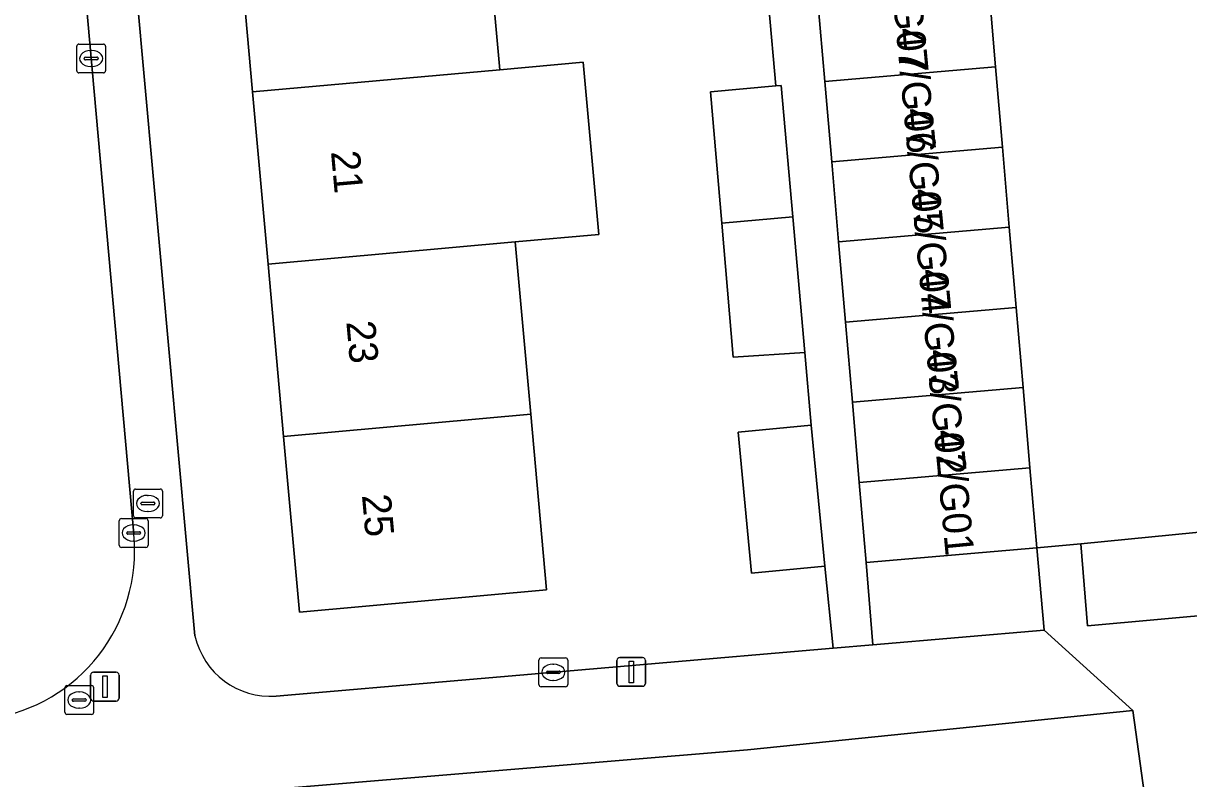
# Model space of a CAD drawing. Extents: x 160554 to 161248, y 385329 to 386506.
# Drawn here: x 161093.62 to 161134.07, y 385521.08 to 385547.3 of the extents above; entities that cross this region are included whole.
import ezdxf

# ---------------------------------------------------------------- set-up
doc = ezdxf.new("R2010")
doc.units = 0
for name, color, linetype in [('IMGEO_Brandkraan', 7, 'Continuous'), ('IMGEO_Erf', 7, 'Continuous'), ('IMGEO_Groenvoorziening', 7, 'Continuous'), ('IMGEO_Kolk', 7, 'Continuous'), ('IMGEO_Lichtmast', 7, 'Continuous'), ('IMGEO_Pand', 7, 'Continuous'), ('IMGEO_Pand_nummerreeks', 7, 'Continuous'), ('IMGEO_Parkeervlak_open', 7, 'Continuous'), ('IMGEO_Rijbaan_lokaal_open', 7, 'Continuous'), ('IMGEO_Rioolput', 7, 'Continuous'), ('IMGEO_Voetpad_open', 7, 'Continuous')]:
    doc.layers.add(name, color=color, linetype=linetype)

msp = doc.modelspace()

# ---------------------------------------------------------------- linework, layer by layer
at = {"layer": 'IMGEO_Brandkraan'}
for p, q in [((161097.517, 385531.135), (161098.369, 385531.135)), ((161097.442, 385530.209), (161097.442, 385531.061)), ((161097.744, 385530.678), (161098.142, 385530.678)), ((161097.93, 385530.915), (161097.955, 385530.915)), ((161098.443, 385531.061), (161098.443, 385530.209)), ((161097.701, 385530.629), (161097.701, 385530.641)), ((161098.139, 385530.592), (161097.741, 385530.592)), ((161097.953, 385530.355), (161097.928, 385530.355)), ((161098.185, 385530.641), (161098.185, 385530.629)), ((161098.369, 385530.135), (161097.517, 385530.135))]:
    msp.add_line(p, q, dxfattribs=at)
for points in [[(161097.517, 385531.135), (161098.369, 385531.135)], [(161097.442, 385530.209), (161097.442, 385531.061)], [(161098.443, 385531.061), (161098.443, 385530.209)], [(161098.369, 385530.135), (161097.517, 385530.135)]]:
    msp.add_lwpolyline(points, dxfattribs=at)
for centre, radius, start, end in [((161097.519, 385531.059), 0.0765, 91.552, 178.448), ((161097.519, 385531.059), 0.0765, 91.552, 178.448), ((161098.367, 385531.059), 0.0765, 1.552, 88.448), ((161098.367, 385531.059), 0.0765, 1.552, 88.448), ((161097.741, 385530.638), 0.0403, 85.8775, 175.7526), ((161098.146, 385530.64), 0.0386, 1.7309, 96.639), ((161097.738, 385530.628), 0.0366, 178.938, 274.7102), ((161098.142, 385530.635), 0.043, 264.8664, 352.4533), ((161097.519, 385530.211), 0.0765, 181.552, 268.448), ((161097.519, 385530.211), 0.0765, 181.552, 268.448), ((161098.367, 385530.211), 0.0765, 271.552, 358.448), ((161098.367, 385530.211), 0.0765, 271.552, 358.448)]:
    msp.add_arc(centre, radius, start, end, dxfattribs=at)
for centre, major_axis, ratio, start_param, end_param in [((161097.929, 385530.635), (-0.387, 0.002), 0.722429, 4.712389, 7.853982), ((161097.954, 385530.635), (-0.39, 0.002), 0.717154, 1.570796, 4.712389)]:
    msp.add_ellipse(centre, major_axis=major_axis, ratio=ratio, start_param=start_param, end_param=end_param, dxfattribs=at)
at = {"layer": 'IMGEO_Erf'}
for points in [[(161096.096, 385564.364), (161099.576, 385526.035)], [(161102.391, 385523.95), (161121.73, 385525.612), (161121.438, 385528.456), (161118.897, 385528.212), (161118.427, 385533.11), (161120.968, 385533.354), (161120.745, 385535.867), (161118.256, 385535.713), (161117.861, 385540.356), (161117.474, 385544.913), (161119.733, 385545.125), (161119.499, 385547.855)], [(161133.129, 385516.169), (161132.125, 385523.449), (161118.748, 385522.087), (161098.852, 385520.428), (161099.614, 385512.321), (161096.798, 385512.189), (161096.834, 385511.893), (161098.073, 385511.953), (161098.284, 385508.638), (161098.064, 385508.211)]]:
    msp.add_lwpolyline(points, dxfattribs=at)
msp.add_lwpolyline([(161110.154, 385545.687), (161113.05, 385545.948), (161113.59, 385539.971), (161110.693, 385539.71), (161111.232, 385533.733), (161111.782, 385527.636), (161103.204, 385526.863), (161102.654, 385532.959), (161102.115, 385538.936), (161101.577, 385544.913), (161101.038, 385550.89), (161100.499, 385556.867), (161099.949, 385562.964), (161108.527, 385563.737), (161109.077, 385557.641), (161109.616, 385551.664)], close=True, dxfattribs=at)
msp.add_arc((161102.195, 385526.628), 2.685, 192.7584, 274.1888, dxfattribs=at)
at = {"layer": 'IMGEO_Groenvoorziening'}
for points in [[(161135.137, 385529.71), (161130.319, 385529.237), (161130.558, 385526.389), (161135.418, 385526.832)], [(161128.796, 385529.094), (161122.871, 385528.586), (161123.108, 385525.73), (161129.051, 385526.24)]]:
    msp.add_lwpolyline(points, close=True, dxfattribs=at)
at = {"layer": 'IMGEO_Kolk'}
for p, q in [((161095.472, 385545.649), (161095.472, 385546.501)), ((161095.547, 385546.575), (161096.399, 385546.575)), ((161096.473, 385546.501), (161096.473, 385545.649)), ((161095.731, 385546.069), (161095.731, 385546.081)), ((161096.169, 385546.032), (161095.771, 385546.032)), ((161095.774, 385546.118), (161096.172, 385546.118)), ((161095.96, 385546.355), (161095.985, 385546.355)), ((161096.215, 385546.081), (161096.215, 385546.069)), ((161095.983, 385545.795), (161095.958, 385545.795)), ((161096.399, 385545.575), (161095.547, 385545.575)), ((161096.947, 385529.184), (161096.947, 385530.036)), ((161097.022, 385530.11), (161097.874, 385530.11)), ((161097.435, 385529.89), (161097.46, 385529.89)), ((161097.948, 385530.036), (161097.948, 385529.184)), ((161097.206, 385529.604), (161097.206, 385529.616)), ((161097.644, 385529.567), (161097.246, 385529.567)), ((161097.249, 385529.653), (161097.647, 385529.653)), ((161097.69, 385529.616), (161097.69, 385529.604)), ((161097.874, 385529.11), (161097.022, 385529.11)), ((161097.458, 385529.33), (161097.433, 385529.33)), ((161111.513, 385524.349), (161111.513, 385525.201)), ((161111.588, 385525.275), (161112.44, 385525.275)), ((161112.001, 385525.055), (161112.026, 385525.055)), ((161112.514, 385525.201), (161112.514, 385524.349)), ((161111.772, 385524.769), (161111.772, 385524.781)), ((161112.21, 385524.732), (161111.812, 385524.732)), ((161111.815, 385524.818), (161112.213, 385524.818)), ((161112.256, 385524.781), (161112.256, 385524.769)), ((161112.44, 385524.275), (161111.588, 385524.275)), ((161112.024, 385524.495), (161111.999, 385524.495))]:
    msp.add_line(p, q, dxfattribs=at)
for points in [[(161095.472, 385545.649), (161095.472, 385546.501)], [(161095.547, 385546.575), (161096.399, 385546.575)], [(161096.473, 385546.501), (161096.473, 385545.649)], [(161096.399, 385545.575), (161095.547, 385545.575)], [(161096.947, 385529.184), (161096.947, 385530.036)], [(161097.022, 385530.11), (161097.874, 385530.11)], [(161097.948, 385530.036), (161097.948, 385529.184)], [(161097.874, 385529.11), (161097.022, 385529.11)], [(161111.513, 385524.349), (161111.513, 385525.201)], [(161111.588, 385525.275), (161112.44, 385525.275)], [(161112.514, 385525.201), (161112.514, 385524.349)], [(161112.44, 385524.275), (161111.588, 385524.275)]]:
    msp.add_lwpolyline(points, dxfattribs=at)
for centre, radius, start, end in [((161095.549, 385546.499), 0.0765, 91.552, 178.448), ((161095.549, 385546.499), 0.0765, 91.552, 178.448), ((161096.397, 385546.499), 0.0765, 1.552, 88.448), ((161096.397, 385546.499), 0.0765, 1.552, 88.448), ((161095.771, 385546.078), 0.0403, 85.8775, 175.7526), ((161095.768, 385546.068), 0.0366, 178.938, 274.7102), ((161096.172, 385546.075), 0.043, 264.8664, 352.4533), ((161096.176, 385546.08), 0.0386, 1.7309, 96.639), ((161095.549, 385545.651), 0.0765, 181.552, 268.448), ((161095.549, 385545.651), 0.0765, 181.552, 268.448), ((161096.397, 385545.651), 0.0765, 271.552, 358.448), ((161096.397, 385545.651), 0.0765, 271.552, 358.448), ((161097.024, 385530.034), 0.0765, 91.552, 178.448), ((161097.024, 385530.034), 0.0765, 91.552, 178.448), ((161097.872, 385530.034), 0.0765, 1.552, 88.448), ((161097.872, 385530.034), 0.0765, 1.552, 88.448), ((161097.246, 385529.613), 0.0403, 85.8775, 175.7526), ((161097.243, 385529.603), 0.0366, 178.938, 274.7102), ((161097.647, 385529.61), 0.043, 264.8664, 352.4533), ((161097.651, 385529.615), 0.0386, 1.7309, 96.639), ((161097.024, 385529.186), 0.0765, 181.552, 268.448), ((161097.024, 385529.186), 0.0765, 181.552, 268.448), ((161097.872, 385529.186), 0.0765, 271.552, 358.448), ((161097.872, 385529.186), 0.0765, 271.552, 358.448), ((161111.59, 385525.199), 0.0765, 91.552, 178.448), ((161111.59, 385525.199), 0.0765, 91.552, 178.448), ((161112.438, 385525.199), 0.0765, 1.552, 88.448), ((161112.438, 385525.199), 0.0765, 1.552, 88.448), ((161111.812, 385524.778), 0.0403, 85.8775, 175.7526), ((161111.809, 385524.768), 0.0366, 178.938, 274.7102), ((161112.213, 385524.775), 0.043, 264.8664, 352.4533), ((161112.217, 385524.78), 0.0386, 1.7309, 96.639), ((161111.59, 385524.351), 0.0765, 181.552, 268.448), ((161111.59, 385524.351), 0.0765, 181.552, 268.448), ((161112.438, 385524.351), 0.0765, 271.552, 358.448), ((161112.438, 385524.351), 0.0765, 271.552, 358.448)]:
    msp.add_arc(centre, radius, start, end, dxfattribs=at)
for centre, major_axis, ratio, start_param, end_param in [((161095.959, 385546.075), (-0.387, 0.002), 0.722429, 4.712389, 7.853982), ((161095.984, 385546.075), (-0.39, 0.002), 0.717154, 1.570796, 4.712389), ((161097.434, 385529.61), (-0.387, 0.002), 0.722429, 4.712389, 7.853982), ((161097.459, 385529.61), (-0.39, 0.002), 0.717154, 1.570796, 4.712389), ((161112, 385524.775), (-0.387, 0.002), 0.722429, 4.712389, 7.853982), ((161112.025, 385524.775), (-0.39, 0.002), 0.717154, 1.570796, 4.712389)]:
    msp.add_ellipse(centre, major_axis=major_axis, ratio=ratio, start_param=start_param, end_param=end_param, dxfattribs=at)
at = {"layer": 'IMGEO_Lichtmast'}
for p, q in [((161114.222, 385524.389), (161114.222, 385525.189)), ((161114.222, 385525.189), (161114.222, 385524.389)), ((161114.322, 385525.289), (161115.112, 385525.289)), ((161115.112, 385525.289), (161114.322, 385525.289)), ((161115.212, 385525.189), (161115.212, 385524.389)), ((161115.212, 385524.389), (161115.212, 385525.189)), ((161095.953, 385523.878), (161095.953, 385524.678)), ((161095.953, 385524.678), (161095.953, 385523.878)), ((161096.053, 385524.778), (161096.843, 385524.778)), ((161096.843, 385524.778), (161096.053, 385524.778)), ((161096.943, 385524.678), (161096.943, 385523.878)), ((161096.943, 385523.878), (161096.943, 385524.678)), ((161115.112, 385524.289), (161114.322, 385524.289)), ((161114.322, 385524.289), (161115.112, 385524.289)), ((161096.843, 385523.778), (161096.053, 385523.778)), ((161096.053, 385523.778), (161096.843, 385523.778))]:
    msp.add_line(p, q, dxfattribs=at)
for points in [[(161114.642, 385525.164), (161114.792, 385525.164), (161114.792, 385524.414), (161114.642, 385524.414), (161114.642, 385525.164)], [(161096.373, 385524.653), (161096.523, 385524.653), (161096.523, 385523.903), (161096.373, 385523.903), (161096.373, 385524.653)]]:
    msp.add_lwpolyline(points, dxfattribs=at)
for centre, start, end in [((161114.322, 385525.189), 90, 180), ((161114.322, 385525.189), 90, 180), ((161115.112, 385525.189), 0, 90), ((161115.112, 385525.189), 360, 90), ((161096.053, 385524.678), 90, 180), ((161096.053, 385524.678), 90, 180), ((161096.843, 385524.678), 0, 90), ((161096.843, 385524.678), 360, 90), ((161114.322, 385524.389), 180, 270), ((161114.322, 385524.389), 180, 270), ((161115.112, 385524.389), 270, 0), ((161115.112, 385524.389), 270, 0), ((161096.053, 385523.878), 180, 270), ((161096.053, 385523.878), 180, 270), ((161096.843, 385523.878), 270, 0), ((161096.843, 385523.878), 270, 0)]:
    msp.add_arc(centre, 0.1, start, end, dxfattribs=at)
at = {"layer": 'IMGEO_Pand'}
for points in [[(161110.154, 385545.687), (161109.616, 385551.664), (161101.038, 385550.89), (161101.577, 385544.913)], [(161127.124, 385548.566), (161121.199, 385548.058), (161121.438, 385545.276), (161127.362, 385545.785)], [(161110.154, 385545.687), (161101.577, 385544.913), (161102.115, 385538.936), (161110.693, 385539.71), (161113.59, 385539.971), (161113.05, 385545.948)], [(161127.362, 385545.785), (161121.438, 385545.276), (161121.677, 385542.494), (161127.601, 385543.003)], [(161119.924, 385545.143), (161119.733, 385545.125), (161117.474, 385544.913), (161117.861, 385540.356), (161120.328, 385540.579)], [(161127.601, 385543.003), (161121.677, 385542.494), (161121.916, 385539.712), (161127.84, 385540.221)], [(161118.256, 385535.713), (161120.745, 385535.867), (161120.328, 385540.579), (161117.861, 385540.356)], [(161127.84, 385540.221), (161121.916, 385539.712), (161122.155, 385536.93), (161128.079, 385537.439)], [(161102.115, 385538.936), (161102.654, 385532.959), (161111.232, 385533.733), (161110.693, 385539.71)], [(161128.079, 385537.439), (161122.155, 385536.93), (161122.393, 385534.149), (161128.318, 385534.658)], [(161128.318, 385534.658), (161122.393, 385534.149), (161122.632, 385531.367), (161128.557, 385531.876)], [(161102.654, 385532.959), (161103.204, 385526.863), (161111.782, 385527.636), (161111.232, 385533.733)], [(161118.427, 385533.11), (161118.897, 385528.212), (161121.438, 385528.456), (161120.968, 385533.354)], [(161128.557, 385531.876), (161122.632, 385531.367), (161122.871, 385528.586), (161128.796, 385529.094)]]:
    msp.add_lwpolyline(points, close=True, dxfattribs=at)
at = {"layer": 'IMGEO_Parkeervlak_open'}
msp.add_lwpolyline([(161131.543, 385565.578), (161127.124, 385565.222), (161127.094, 385565.373), (161125.69, 385565.257), (161125.929, 385562.475), (161126.168, 385559.693), (161126.407, 385556.912), (161126.646, 385554.13), (161126.885, 385551.348), (161127.124, 385548.566), (161127.362, 385545.785), (161127.601, 385543.003), (161127.84, 385540.221), (161128.079, 385537.439), (161128.318, 385534.658), (161128.557, 385531.876), (161128.796, 385529.094), (161130.319, 385529.237), (161135.137, 385529.71), (161136.341, 385529.83)], dxfattribs=at)
at = {"layer": 'IMGEO_Rijbaan_lokaal_open'}
msp.add_lwpolyline([(161097.451, 385529.564), (161094.547, 385561.983)], dxfattribs=at)
msp.add_arc((161091.583, 385528.993), 5.895, 278.6213, 5.5593, dxfattribs=at)
at = {"layer": 'IMGEO_Rioolput'}
for p, q in [((161095.058, 385523.387), (161095.058, 385524.239)), ((161095.133, 385524.313), (161095.985, 385524.313)), ((161096.059, 385524.239), (161096.059, 385523.387)), ((161095.317, 385523.807), (161095.317, 385523.819)), ((161095.36, 385523.856), (161095.758, 385523.856)), ((161095.546, 385524.093), (161095.571, 385524.093)), ((161095.801, 385523.819), (161095.801, 385523.807)), ((161095.755, 385523.77), (161095.357, 385523.77)), ((161095.569, 385523.533), (161095.544, 385523.533)), ((161095.985, 385523.313), (161095.133, 385523.313))]:
    msp.add_line(p, q, dxfattribs=at)
for points in [[(161095.058, 385523.387), (161095.058, 385524.239)], [(161095.133, 385524.313), (161095.985, 385524.313)], [(161096.059, 385524.239), (161096.059, 385523.387)], [(161095.985, 385523.313), (161095.133, 385523.313)]]:
    msp.add_lwpolyline(points, dxfattribs=at)
for centre, radius, start, end in [((161095.135, 385524.237), 0.0765, 91.552, 178.448), ((161095.135, 385524.237), 0.0765, 91.552, 178.448), ((161095.983, 385524.237), 0.0765, 1.552, 88.448), ((161095.983, 385524.237), 0.0765, 1.552, 88.448), ((161095.357, 385523.816), 0.0403, 85.8775, 175.7526), ((161095.354, 385523.806), 0.0366, 178.938, 274.7102), ((161095.758, 385523.813), 0.043, 264.8664, 352.4533), ((161095.762, 385523.818), 0.0386, 1.7309, 96.639), ((161095.135, 385523.389), 0.0765, 181.552, 268.448), ((161095.135, 385523.389), 0.0765, 181.552, 268.448), ((161095.983, 385523.389), 0.0765, 271.552, 358.448), ((161095.983, 385523.389), 0.0765, 271.552, 358.448)]:
    msp.add_arc(centre, radius, start, end, dxfattribs=at)
for centre, major_axis, ratio, start_param, end_param in [((161095.545, 385523.813), (-0.387, 0.002), 0.722429, 4.712389, 7.853982), ((161095.57, 385523.813), (-0.39, 0.002), 0.717154, 1.570796, 4.712389)]:
    msp.add_ellipse(centre, major_axis=major_axis, ratio=ratio, start_param=start_param, end_param=end_param, dxfattribs=at)
at = {"layer": 'IMGEO_Voetpad_open'}
for points in [[(161099.576, 385526.035), (161096.096, 385564.364)], [(161094.547, 385561.983), (161097.451, 385529.564)], [(161119.499, 385547.855), (161119.733, 385545.125), (161119.924, 385545.143), (161120.328, 385540.579), (161120.745, 385535.867), (161120.968, 385533.354), (161121.438, 385528.456), (161121.73, 385525.612), (161123.108, 385525.73), (161122.871, 385528.586), (161122.632, 385531.367), (161122.393, 385534.149), (161122.155, 385536.93), (161121.916, 385539.712), (161121.677, 385542.494), (161121.438, 385545.276), (161121.199, 385548.058)], [(161136.341, 385529.83), (161135.137, 385529.71), (161135.418, 385526.832), (161130.558, 385526.389), (161130.319, 385529.237), (161128.796, 385529.094), (161129.051, 385526.24), (161132.125, 385523.449), (161133.129, 385516.169), (161134.314, 385506.782), (161134.793, 385502.989), (161135.316, 385500), (161136.266, 385492.761), (161137.199, 385485.658), (161138.095, 385478.829), (161138.499, 385475.796), (161140.942, 385457.289)], [(161074.274, 385518.185), (161077.669, 385518.505), (161098.852, 385520.428), (161118.748, 385522.087), (161132.125, 385523.449), (161129.051, 385526.24), (161123.108, 385525.73), (161121.73, 385525.612), (161102.391, 385523.95)]]:
    msp.add_lwpolyline(points, dxfattribs=at)
for centre, radius, start, end in [((161091.583, 385528.993), 5.895, 278.6213, 5.5593), ((161102.195, 385526.628), 2.685, 192.7584, 274.1888)]:
    msp.add_arc(centre, radius, start, end, dxfattribs=at)

# ---------------------------------------------------------------- texts
at = {"layer": 'IMGEO_Pand_nummerreeks'}
for s, rotation, p in [('47/G07', 275.4102, (161123.636, 385549.896)), ('47/G06', 275.4102, (161123.901, 385547.106)), ('47/G05', 275.4102, (161124.165, 385544.317)), ('21', 275.1507, (161104.294, 385542.842)), ('47/G04', 275.4102, (161124.429, 385541.527)), ('47/G03', 275.4102, (161124.693, 385538.738)), ('23', 275.1521, (161104.827, 385536.938)), ('47/G02', 275.4102, (161124.957, 385535.949)), ('47/G01', 275.4102, (161125.221, 385533.159)), ('25', 275.1521, (161105.369, 385530.921))]:
    msp.add_text(s, height=1, rotation=rotation, dxfattribs=at).set_placement(p)

doc.saveas('drawing.dxf')
